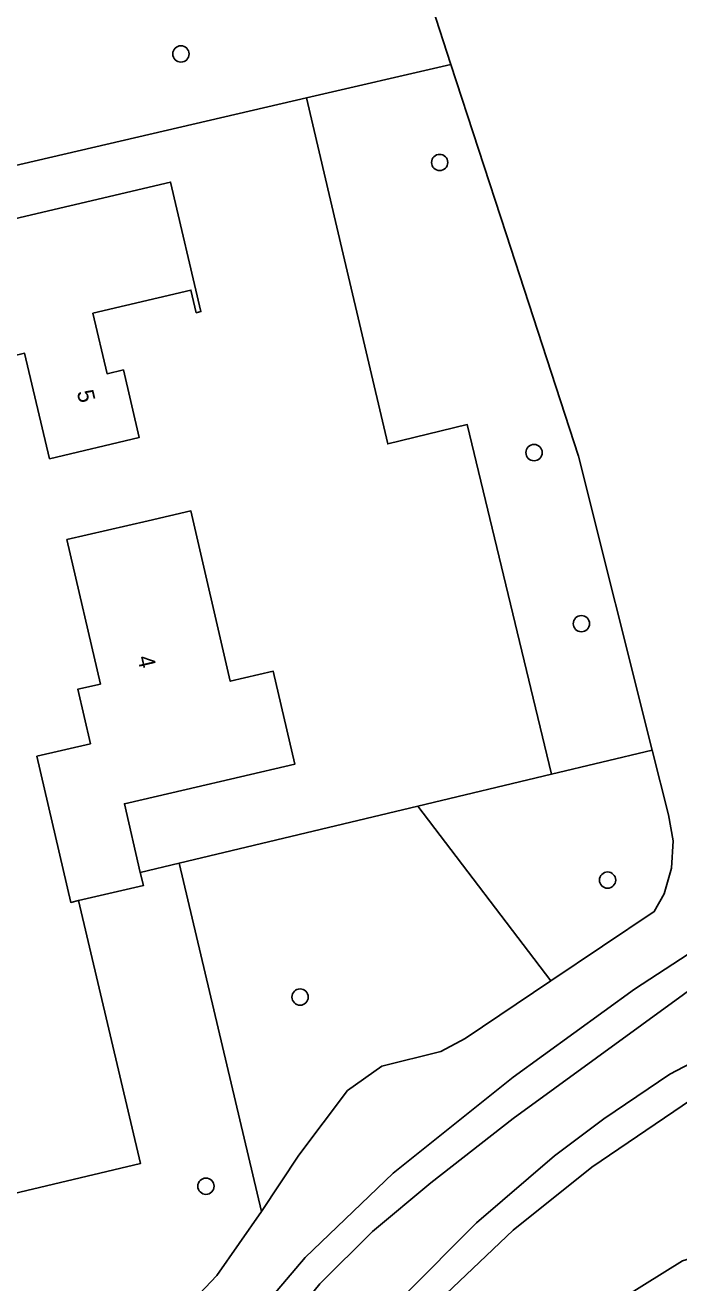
# Model space of a CAD drawing. Extents: x 162026 to 163499, y 387297 to 388169.
# Drawn here: x 163054 to 163093.3, y 387353 to 387428.6 of the extents above; entities that cross this region are included whole.
import ezdxf

# ---------------------------------------------------------------- set-up
doc = ezdxf.new("R2010")
doc.units = 0
for name, color, linetype in [('IMGEO_Boom', 7, 'Continuous'), ('IMGEO_Fietspad_gesloten', 7, 'Continuous'), ('IMGEO_Groenvoorziening', 7, 'Continuous'), ('IMGEO_Pand', 7, 'Continuous'), ('IMGEO_Pand_nummerreeks', 7, 'Continuous'), ('IMGEO_Voetpad_halfverhard', 7, 'Continuous')]:
    doc.layers.add(name, color=color, linetype=linetype)

msp = doc.modelspace()

# ---------------------------------------------------------------- linework, layer by layer
at = {"layer": 'IMGEO_Boom'}
for centre in [(163063.397, 387426.833), (163078.953, 387420.309), (163084.627, 387402.875), (163087.475, 387392.595), (163089.048, 387377.184), (163070.562, 387370.157), (163064.9, 387358.79)]:
    msp.add_circle(centre, 0.489, dxfattribs=at)
at = {"layer": 'IMGEO_Fietspad_gesloten'}
for points in [[(163107.545, 387380.821), (163099.816, 387376.59), (163090.658, 387370.628), (163083.376, 387365.34), (163076.148, 387359.569), (163070.864, 387354.504), (163064.924, 387347.501), (163056.345, 387336.864), (163052.994, 387332.913), (163040.697, 387319.389), (163034.894, 387311.955)], [(163036.851, 387311.361), (163038.511, 387313.614), (163044.792, 387321.206), (163056.977, 387334.651), (163071.758, 387352.927), (163074.914, 387356.074), (163078.416, 387358.998), (163083.376, 387362.853), (163096.12, 387372.133), (163103.054, 387376.343), (163107.924, 387378.905)]]:
    msp.add_lwpolyline(points, dxfattribs=at)
at = {"layer": 'IMGEO_Groenvoorziening'}
for points in [[(163079.631, 387426.201), (163077.591, 387432.468), (163035.64, 387432.152), (163031.105, 387431.697), (163012.68, 387425.722)], [(163020.798, 387421.565), (163020.694, 387422.01), (163022.411, 387422.427), (163039.463, 387426.568), (163044.907, 387427.89), (163046.859, 387419.524), (163047.063, 387418.648), (163070.954, 387424.189)], [(163070.954, 387424.189), (163079.631, 387426.201)], [(163079.631, 387426.201), (163082.948, 387416.012), (163087.292, 387402.67), (163091.731, 387384.998)], [(163085.674, 387383.552), (163080.613, 387404.554), (163075.83, 387403.4), (163073.158, 387414.793), (163070.954, 387424.189)], [(163182.389, 387401.007), (163177.153, 387398.687), (163173.505, 387396.837), (163170.071, 387394.616), (163167.059, 387392.201), (163148.087, 387375.154), (163142.827, 387370.532), (163136.722, 387367.104), (163093.544, 387354.301), (163086.534, 387349.936), (163081.231, 387344.959), (163078.076, 387340.538), (163050.773, 387305.464), (163050.773, 387305.464)], [(163091.731, 387384.998), (163092.708, 387381.107), (163092.985, 387379.544), (163092.895, 387377.905), (163092.449, 387376.368), (163091.851, 387375.289), (163085.643, 387371.125)], [(163085.674, 387383.552), (163091.731, 387384.998)], [(163077.633, 387381.631), (163085.674, 387383.552)], [(163063.292, 387378.207), (163077.633, 387381.631)], [(163077.633, 387381.631), (163085.643, 387371.125)], [(163063.292, 387378.207), (163060.955, 387377.649)], [(163068.249, 387357.263), (163063.292, 387378.207)], [(163057.245, 387375.957), (163060.961, 387360.152), (163037.587, 387354.602), (163037.219, 387354.299)], [(163085.643, 387371.125), (163080.477, 387367.661), (163079.028, 387366.886), (163075.484, 387365.999), (163073.412, 387364.54), (163070.487, 387360.654), (163068.249, 387357.263)], [(163037.219, 387354.299), (163037.422, 387353.453), (163038.359, 387338.327), (163050.931, 387335.854), (163053.269, 387337.924), (163058.127, 387344.286), (163060.404, 387347.575), (163063.786, 387351.562), (163065.553, 387353.428), (163068.249, 387357.263)]]:
    msp.add_lwpolyline(points, dxfattribs=at)
at = {"layer": 'IMGEO_Pand'}
for points in [[(163055.491, 387402.509), (163053.996, 387408.845), (163052.487, 387408.489), (163050.65, 387416.275), (163062.778, 387419.136), (163064.6, 387411.35), (163064.322, 387411.281), (163064.001, 387412.644), (163058.103, 387411.252), (163058.962, 387407.612), (163059.935, 387407.842), (163060.892, 387403.783), (163055.491, 387402.509)], [(163060.955, 387377.649), (163060.001, 387381.776), (163063.719, 387382.635), (163070.244, 387384.144), (163068.951, 387389.738), (163066.363, 387389.139), (163063.997, 387399.371), (163061.419, 387398.775), (163056.547, 387397.649), (163058.555, 387388.965), (163057.196, 387388.651), (163057.954, 387385.374), (163054.74, 387384.631), (163056.77, 387375.847), (163057.245, 387375.957)], [(163057.245, 387375.957), (163061.138, 387376.857), (163060.955, 387377.649)]]:
    msp.add_lwpolyline(points, dxfattribs=at)
at = {"layer": 'IMGEO_Voetpad_halfverhard'}
for points in [[(163042.653, 387307.752), (163042.653, 387307.752), (163071.737, 387343.695), (163073.327, 387345.735), (163078.117, 387351.167), (163083.374, 387356.149), (163088.096, 387359.942), (163094.087, 387363.993), (163099.055, 387366.556), (163106.563, 387369.62), (163111.363, 387371.102), (163115.707, 387372.148), (163115.235, 387373.992), (163112.036, 387374.537), (163110.76, 387376.46), (163109.802, 387379.693)], [(163097.124, 387367.778), (163092.791, 387365.52), (163088.833, 387362.842), (163085.857, 387360.619), (163081.167, 387356.593), (163076.795, 387352.205), (163072.922, 387347.726), (163043.434, 387311.858), (163043.371, 387311.784), (163043.114, 387311.515), (163042.834, 387311.269), (163042.534, 387311.05), (163042.215, 387310.859), (163041.881, 387310.696), (163041.533, 387310.565), (163041.175, 387310.465), (163040.809, 387310.397), (163040.439, 387310.362), (163040.067, 387310.361), (163039.696, 387310.392), (163039.33, 387310.457), (163038.971, 387310.554), (163038.622, 387310.683), (163036.851, 387311.361)]]:
    msp.add_lwpolyline(points, dxfattribs=at)

# ---------------------------------------------------------------- texts
at = {"layer": 'IMGEO_Pand_nummerreeks'}
for s, rotation, p in [('5', 283.2763, (163057.133, 387406.524)), ('4', 283.01739, (163060.77, 387390.572))]:
    msp.add_text(s, height=1, rotation=rotation, dxfattribs=at).set_placement(p)

doc.saveas('drawing.dxf')
